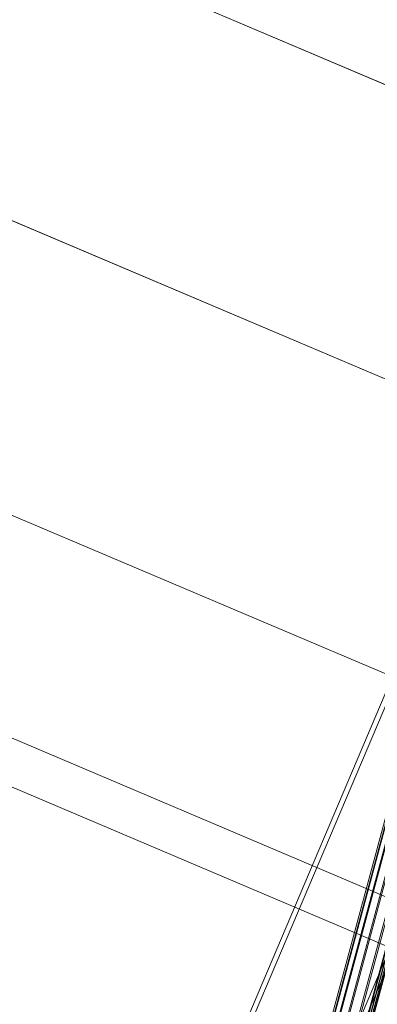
# Model space of a CAD drawing. Header units: millimetres. Extents: x -4738 to 65662, y -68080 to 6847.
# Tile 594 of 656: x 24950 to 25121, y -21391 to -20919. Entities that reach past the tile are written whole.
import ezdxf

# ---------------------------------------------------------------- set-up
doc = ezdxf.new("R2010")
doc.units = ezdxf.units.MM
doc.layers.add('superior_C10', color=7, linetype='Continuous', lineweight=0)

msp = doc.modelspace()

# ---------------------------------------------------------------- linework, layer by layer
at = {"layer": 'superior_C10'}
for p, q in [((18241.459, -18440.523), (27684.903, -22449.244)), ((27685.833, -22449.639), (18242.389, -18440.917)), ((24388.833, -20637.249), (25272.887, -21012.528)), ((25273.985, -21012.994), (24389.932, -20637.716)), ((25013.369, -21505.298), (25345.506, -20722.876)), ((25347.72, -20723.816), (25015.584, -21506.238)), ((25391.318, -20742.323), (25059.181, -21524.745)), ((25061.396, -21525.685), (25393.532, -20743.263)), ((24338.036, -20756.914), (25222.089, -21132.192)), ((25223.188, -21132.659), (24339.135, -20757.38)), ((24287.239, -20876.578), (25171.292, -21251.857)), ((25172.391, -21252.324), (24288.338, -20877.045)), ((24261.434, -20972.413), (25145.487, -21347.691)), ((25146.586, -21348.158), (24262.533, -20972.879)), ((25152.647, -21262.991), (25096.522, -21471.43)), ((25097.122, -21470.233), (25153.246, -21261.793)), ((25154.398, -21260.831), (25098.273, -21469.271)), ((25156.024, -21260.17), (25099.9, -21468.609)), ((25137.843, -21267.158), (25089.46, -21446.848)), ((25142.433, -21265.292), (25094.05, -21444.982)), ((25152.641, -21264.342), (25096.517, -21472.782)), ((25153.23, -21265.755), (25097.106, -21474.195)), ((25154.373, -21267.133), (25098.248, -21475.573)), ((25148.049, -21264.403), (25099.666, -21444.092)), ((25154.308, -21264.551), (25105.925, -21444.24)), ((25132.902, -21273.253), (25084.519, -21452.943)), ((25086.209, -21449.563), (25134.592, -21269.874)), ((25132.887, -21277.067), (25084.504, -21456.756)), ((25134.548, -21281.055), (25086.165, -21460.744)), ((25137.773, -21284.945), (25089.389, -21464.635)), ((25142.341, -21288.473), (25093.958, -21468.162)), ((25147.941, -21291.397), (25099.558, -21471.086))]:
    msp.add_line(p, q, dxfattribs=at)

doc.saveas('drawing.dxf')
